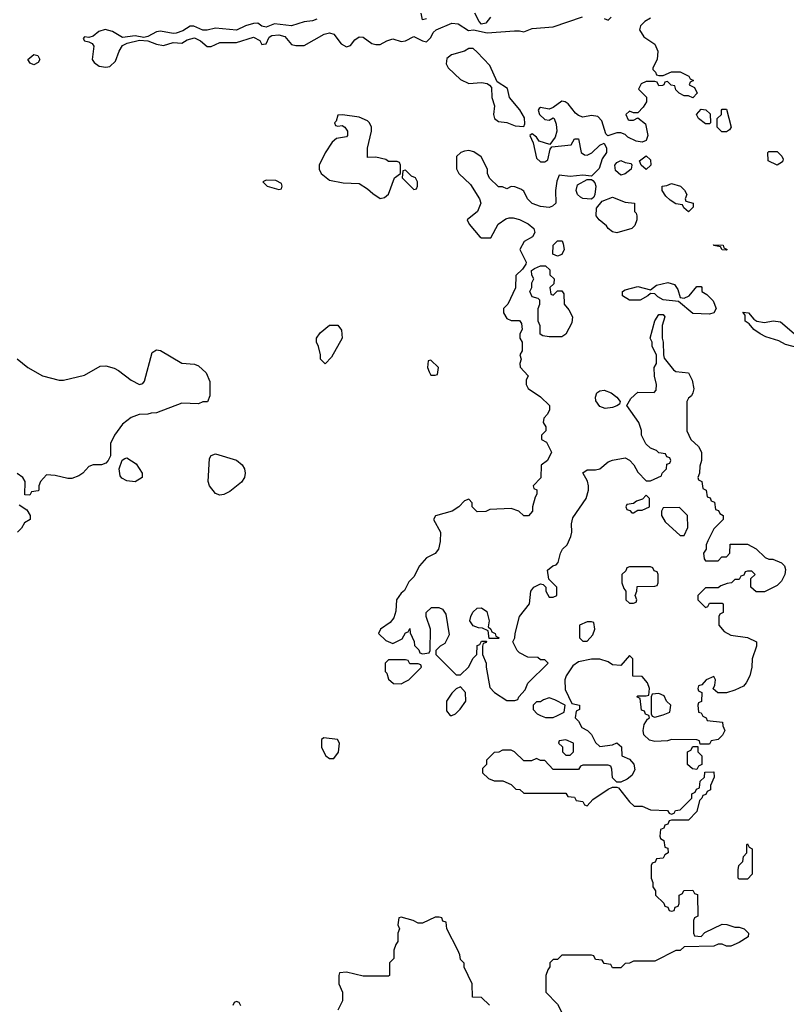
# Model space of a CAD drawing. Header units: inches. Extents: x 2380249 to 2585472, y 382747 to 546448.
# Tile 499 of 626: x 2550763 to 2554393, y 441413 to 446079. Entities that reach past the tile are written whole.
import ezdxf

# ---------------------------------------------------------------- set-up
doc = ezdxf.new("R2010")
doc.units = ezdxf.units.IN
doc.header["$MEASUREMENT"] = 0
doc.layers.add('C5454', color=7, linetype='Continuous')

msp = doc.modelspace()

# ---------------------------------------------------------------- linework, layer by layer
at = {"layer": 'C5454', "color": 4}
for points, elevation in [([(2552170, 446081.2), (2552150, 446073.2), (2552110, 446069), (2552050, 446049.3), (2551970, 446059), (2551930, 446044), (2551910, 446048.7), (2551890, 446062), (2551870, 446061.2), (2551832, 446050), (2551790, 446029), (2551690, 446039), (2551650, 446028.7), (2551630, 446028.7), (2551587.3, 446047.3), (2551570, 446048), (2551534.8, 446025.2), (2551504.5, 446015.5), (2551490, 446012.7), (2551430, 446023.7), (2551410, 446020.9), (2551370, 445999), (2551350, 445994), (2551310, 446002), (2551250, 445994), (2551202.9, 446022.9), (2551168.3, 446031.7), (2551137, 446023), (2551110, 446001.2), (2551090, 445994), (2551070, 445997.2), (2551062.8, 445990), (2551070, 445978), (2551090, 445974), (2551105.3, 445965.3), (2551113.8, 445953.8), (2551106.4, 445890), (2551115.8, 445875.8), (2551139, 445859), (2551170, 445853), (2551190, 445857.3), (2551217.2, 445882.8), (2551234.5, 445930), (2551250, 445956), (2551272.3, 445967.7), (2551330, 445982), (2551370, 445978), (2551410, 445962), (2551443.2, 445956.8), (2551490, 445971), (2551530, 445967.7), (2551556.2, 445983.8), (2551590, 445992), (2551618.5, 445978.5), (2551650, 445951), (2551668.8, 445951.1), (2551710, 445971), (2551790, 445970.8), (2551870, 445996.3), (2551899.5, 445979.5), (2551910, 445961), (2551918, 445962), (2551930, 445964.7), (2551944.2, 445995.8), (2551956.9, 446003.1), (2551990, 446006.3), (2552018.6, 445998.6), (2552050, 445961), (2552070, 445956), (2552110, 445956), (2552204, 446010), (2552230, 446015.8), (2552250.3, 446010.3), (2552285.1, 445965.1), (2552310, 445950.8), (2552330, 445956), (2552350, 445982.8), (2552370, 445998), (2552390, 445996.3), (2552430, 445966), (2552450, 445961), (2552470, 445961), (2552500.9, 445979.1), (2552530, 445987.3), (2552570, 445976), (2552590, 445978), (2552630, 445998.8), (2552670, 445978), (2552690, 445974), (2552710, 445994), (2552721.2, 446018.8), (2552735.3, 446030), (2552810, 446061.6), (2552838.8, 446058.8), (2552887.9, 446027.9), (2552911.3, 446031.3), (2552976.3, 446016.3), (2553106.4, 446026.4), (2553130, 446026.7), (2553150, 446021.3), (2553190, 446037.6), (2553290, 446045.5), (2553427.4, 446092.6)], 36), ([(2552690, 446082), (2552670, 446078), (2552664, 446110)], 36), ([(2552992, 446090), (2552970, 446062), (2552950, 446058), (2552938, 446070), (2552918, 446110)], 36), ([(2553530, 446084), (2553550, 446076), (2553564, 446090)], 36), ([(2553750, 446086), (2553722.8, 446070), (2553702.8, 446050), (2553698, 446030), (2553718, 445998), (2553770, 445962), (2553784.7, 445930), (2553782, 445890), (2553762, 445850), (2553762, 445842), (2553774, 445830), (2553778, 445818), (2553790, 445814), (2553810, 445814), (2553850, 445832), (2553890, 445832), (2553931.6, 445811.6), (2553938, 445798), (2553954, 445790), (2553938, 445782), (2553934, 445770), (2553958, 445758), (2553971.3, 445730), (2553951.2, 445708.9), (2553930, 445718), (2553910, 445718), (2553886, 445730), (2553870, 445746), (2553866, 445766), (2553848.4, 445768.4), (2553830, 445786), (2553818, 445782), (2553814, 445770), (2553807.3, 445767.3), (2553790, 445766), (2553782, 445782), (2553770, 445786), (2553730, 445786), (2553705.4, 445774.6), (2553694, 445750), (2553731.6, 445711.6), (2553731.3, 445690), (2553715.3, 445664.7), (2553690, 445638), (2553670, 445638), (2553650, 445646), (2553634, 445630), (2553644.7, 445604.7), (2553650, 445602), (2553670, 445602), (2553690, 445614), (2553726, 445586), (2553738, 445530), (2553730, 445506), (2553710, 445499), (2553682.7, 445502.7), (2553642.7, 445522.7), (2553630, 445535.3), (2553610, 445542), (2553590, 445542), (2553548, 445528), (2553538, 445538), (2553519, 445599), (2553500.4, 445620.4), (2553470, 445625.2), (2553430, 445617.2), (2553410, 445624), (2553395.5, 445635.5), (2553360.2, 445680.2), (2553346, 445690), (2553330, 445693.2), (2553290, 445662), (2553270, 445654), (2553230, 445662), (2553222.8, 445657.2), (2553218, 445650), (2553224, 445630), (2553250, 445606), (2553270, 445602), (2553290, 445614), (2553294, 445610), (2553303.6, 445583.6), (2553306, 445550), (2553298.5, 445521.5), (2553272.7, 445487.3), (2553222.9, 445502.9), (2553210, 445522), (2553190, 445537.2), (2553178, 445530), (2553194.8, 445494.8), (2553210, 445422), (2553230, 445404.7), (2553250, 445404.7), (2553264.7, 445415.3), (2553275.5, 445464.5), (2553283.1, 445476.9), (2553374, 445486), (2553390, 445514), (2553410, 445514), (2553422, 445450), (2553438, 445438), (2553450, 445436), (2553472.7, 445447.3), (2553510, 445484.7), (2553530, 445494), (2553542, 445470), (2553542, 445450), (2553521.4, 445418.6), (2553506.8, 445373.2), (2553470, 445338), (2553430, 445342), (2553370, 445336), (2553318, 445342), (2553306, 445314), (2553301, 445270), (2553302, 445210), (2553285.4, 445194.6), (2553270.9, 445189.1), (2553230, 445194), (2553190, 445208), (2553168, 445230), (2553150, 445266), (2553136.4, 445276.4), (2553107.3, 445287.3), (2553090, 445288), (2553070, 445278), (2553050, 445286), (2553030, 445286), (2552988.4, 445328.4), (2552978, 445350), (2552978, 445370), (2552948.8, 445428.9), (2552912.9, 445452.9), (2552890, 445459), (2552870, 445455.3), (2552851.2, 445448.9), (2552832, 445430), (2552831.6, 445371.6), (2552842, 445350), (2552898, 445298), (2552941, 445230), (2552946, 445210), (2552931.3, 445170), (2552882, 445130), (2552891.3, 445110), (2552942, 445050), (2552950, 445044.7), (2552994.6, 445045.4), (2553028, 445110), (2553064.7, 445135.3), (2553080.2, 445139.8), (2553099.8, 445139.8), (2553130, 445132), (2553170.9, 445110.9), (2553198, 445090), (2553202, 445070), (2553192, 445050), (2553151.6, 445028.4), (2553132, 444990), (2553162, 444930), (2553159.6, 444920.4), (2553143.6, 444896.4), (2553112.7, 444867.3), (2553111.6, 444808.4), (2553074, 444730), (2553054, 444710), (2553054, 444690), (2553070, 444662), (2553090, 444654), (2553130, 444654), (2553139.6, 444639.6), (2553142, 444610), (2553132, 444590), (2553132, 444570), (2553142, 444550), (2553142, 444510), (2553132, 444490), (2553138, 444470), (2553132, 444450), (2553132.7, 444432.7), (2553171.6, 444391.6), (2553162, 444370), (2553162, 444350), (2553171.6, 444331.6), (2553230, 444291.3), (2553271.3, 444250), (2553272, 444230), (2553262, 444210), (2553244.7, 444190), (2553242, 444170), (2553254, 444150), (2553254, 444130), (2553234, 444110), (2553234, 444090), (2553256.9, 444076.9), (2553282, 444030), (2553262, 443990), (2553232.7, 443967.3), (2553231.6, 443908.4), (2553194, 443870), (2553198, 443858), (2553211.6, 443851.6), (2553212, 443830), (2553203.6, 443816.4), (2553192, 443770), (2553192, 443750), (2553172.7, 443727.3), (2553150, 443728), (2553126, 443750), (2553090, 443762), (2552990, 443758), (2552970, 443748), (2552930, 443746), (2552906, 443770), (2552906, 443790), (2552890, 443806), (2552870, 443798), (2552842, 443770), (2552810.7, 443749.3), (2552731.6, 443728.4), (2552722, 443710), (2552756, 443650), (2552754.4, 443605.6), (2552746, 443570), (2552730.6, 443549.4), (2552690, 443529), (2552656, 443490), (2552630, 443438), (2552605.4, 443414.6), (2552585.4, 443374.6), (2552570, 443362), (2552546.8, 443330), (2552543.6, 443276.4), (2552535.3, 443244.7), (2552518, 443222), (2552472, 443190), (2552462, 443170), (2552496.9, 443136.9), (2552530, 443122), (2552574.6, 443145.4), (2552590, 443174), (2552602, 443178), (2552610, 443194), (2552612.7, 443172.7), (2552631.6, 443131.6), (2552632.7, 443112.7), (2552652.7, 443092.7), (2552658, 443078), (2552670, 443074), (2552702, 443078), (2552706, 443090), (2552708.7, 443190), (2552688, 443250), (2552688, 443270), (2552712.7, 443292.7), (2552747.3, 443292.7), (2552765.4, 443285.4), (2552781, 443261), (2552796, 443164), (2552776.9, 443123.1), (2552754, 443110), (2552734, 443090), (2552734, 443070), (2552830, 442974), (2552850, 442974), (2552890, 443012), (2552909.1, 443050.9), (2552928, 443070), (2552930, 443114), (2552942, 443118), (2552950, 443134), (2552974, 443134), (2552972.7, 443127.3), (2552958, 443122), (2552954, 443110), (2552954, 443070), (2552972, 443030), (2552972, 443010), (2552990, 442914), (2553012, 442890), (2553070, 442852), (2553107.3, 442852.7), (2553122, 442858), (2553126, 442870), (2553156.4, 442903.6), (2553170, 442934), (2553266, 443030), (2553250, 443046), (2553230, 443046), (2553216.4, 443056.4), (2553170, 443058), (2553130, 443078), (2553118, 443090), (2553098, 443130), (2553108, 443150), (2553108.7, 443170), (2553129.3, 443250.7), (2553177.2, 443310), (2553184, 443370), (2553198, 443390), (2553230, 443404.7), (2553242, 443402), (2553254, 443390), (2553254, 443370), (2553270, 443342), (2553290, 443342), (2553306, 443350), (2553306, 443390), (2553268, 443428), (2553262, 443470), (2553288, 443490), (2553304, 443496), (2553313.6, 443506.4), (2553324, 443550), (2553334, 443570), (2553356, 443590), (2553373.2, 443630), (2553377.2, 443650), (2553375.3, 443690), (2553382, 443718), (2553445.2, 443810), (2553457.2, 443850), (2553457.2, 443870), (2553452.3, 443892.3), (2553429.2, 443930.8), (2553450, 443946), (2553490, 443946), (2553510, 443950.8), (2553550, 443982.8), (2553570, 443990.8), (2553630, 444002), (2553651.2, 443991.1), (2553672, 443970), (2553690, 443934), (2553730, 443894), (2553750, 443894), (2553802, 443918), (2553806, 443930), (2553826, 443950), (2553827.3, 443972.7), (2553842, 443978), (2553846, 443990), (2553842, 444002), (2553827.3, 444007.3), (2553822, 444022), (2553790, 444026), (2553778, 444038), (2553750, 444048), (2553728.8, 444068.9), (2553708, 444110), (2553708, 444132), (2553695.3, 444170), (2553638, 444250), (2553656.4, 444283.6), (2553690, 444314), (2553767.3, 444312.7), (2553776.4, 444323.6), (2553778, 444350), (2553768.7, 444390), (2553768, 444430), (2553778, 444450), (2553778, 444490), (2553758, 444530), (2553758, 444550), (2553749.3, 444570), (2553770, 444652), (2553790, 444682), (2553810, 444682), (2553818, 444670), (2553804.7, 444630), (2553804.7, 444570), (2553810.8, 444550), (2553811, 444490), (2553815.3, 444475.3), (2553858.8, 444418.8), (2553870, 444411), (2553930, 444406), (2553946.8, 444370), (2553954.8, 444330), (2553951.3, 444310), (2553943.6, 444296.4), (2553930, 444286), (2553922, 444270), (2553922, 444130), (2553942, 444090), (2553976.9, 444056.9), (2553992, 444030), (2553991, 443990), (2553983.6, 443963.6), (2553982, 443930), (2553974, 443910), (2553978, 443898), (2553994, 443890), (2553998, 443858), (2554014, 443850), (2554018, 443818), (2554032.7, 443812.7), (2554038, 443798), (2554052.7, 443792.7), (2554058, 443758), (2554072.7, 443752.7), (2554078, 443738), (2554094, 443730), (2554094, 443710), (2554050, 443666), (2554022, 443610), (2554014, 443590), (2554014, 443570), (2554002, 443550), (2554003.6, 443523.6), (2554010, 443514), (2554070, 443514), (2554087.3, 443532.7), (2554110, 443534), (2554126, 443550), (2554127.3, 443592.7), (2554210, 443594), (2554251.2, 443571.1), (2554294, 443530), (2554310, 443522), (2554330, 443522), (2554370, 443504.7), (2554384.7, 443490), (2554390, 443474), (2554386, 443450), (2554370, 443418), (2554350, 443398), (2554290, 443368), (2554250, 443368), (2554226, 443390), (2554226, 443430), (2554246, 443450), (2554230, 443466), (2554210, 443466), (2554198, 443462), (2554192.7, 443447.3), (2554178, 443442), (2554170, 443426), (2554150, 443426), (2554134, 443410), (2554112.7, 443407.3), (2554083.6, 443396.4), (2554070, 443386), (2554010, 443386), (2553974, 443350), (2553974, 443330), (2554010, 443294), (2554022, 443298), (2554030, 443314), (2554090, 443314), (2554094, 443310), (2554094, 443270), (2554078, 443262), (2554074, 443250), (2554074, 443210), (2554099.6, 443179.6), (2554130, 443162), (2554210, 443151.3), (2554252, 443130), (2554252, 443110), (2554231.3, 443050), (2554230.8, 443010), (2554220.5, 442970), (2554203.8, 442936.2), (2554190, 442921.2), (2554150, 442901.2), (2554110, 442889), (2554068.4, 442888.4), (2554047.3, 442907.3), (2554055.3, 442924.7), (2554058, 442950), (2554050, 442966), (2554014, 442950), (2553992.7, 442927.3), (2553978, 442922), (2553974, 442910), (2553978, 442898), (2553994, 442890), (2553991.6, 442848.4), (2553978, 442842), (2553974, 442830), (2553978, 442798), (2553990, 442794), (2553998, 442778), (2554014, 442770), (2554018, 442758), (2554091.3, 442750), (2554092, 442732), (2554102, 442710), (2554091.2, 442688.9), (2554070, 442668), (2554038, 442662), (2554030, 442646), (2553986, 442646), (2553982, 442662), (2553970, 442666), (2553850, 442668), (2553830, 442662), (2553770, 442659), (2553744.7, 442664.7), (2553718, 442690), (2553715.3, 442710), (2553720.4, 442739.6), (2553736.4, 442763.6), (2553746, 442770), (2553742, 442782), (2553727.3, 442787.3), (2553722, 442802), (2553707.3, 442807.3), (2553702, 442862), (2553686, 442870), (2553690, 442874), (2553730, 442874), (2553742, 442878), (2553746, 442910), (2553736.4, 442936.4), (2553710, 442966), (2553667.3, 442967.3), (2553666, 443050), (2553650, 443066), (2553610, 443018), (2553570, 443022), (2553550, 443035.3), (2553510, 443048.7), (2553470, 443048.7), (2553410, 443035.3), (2553382.8, 443017.2), (2553351.3, 442970), (2553344.7, 442950), (2553345.4, 442905.4), (2553378, 442838), (2553414, 442830), (2553414, 442810), (2553398, 442802), (2553394, 442770), (2553410, 442754), (2553425.4, 442725.4), (2553451.2, 442711.1), (2553471.2, 442691.1), (2553490, 442654), (2553510, 442634), (2553570, 442642), (2553590, 442652), (2553612.7, 442632.7), (2553614, 442590), (2553650, 442574), (2553671.2, 442551.1), (2553675.3, 442524.7), (2553662, 442498), (2553639.8, 442480.2), (2553610, 442466), (2553590, 442466), (2553570, 442486), (2553567.3, 442527.3), (2553562, 442542), (2553550, 442546), (2553430, 442546), (2553418, 442542), (2553410, 442526), (2553290, 442526), (2553250, 442568), (2553230, 442568), (2553210, 442578), (2553187.3, 442567.3), (2553150, 442566), (2553106, 442610), (2553090, 442618), (2553050, 442618), (2553031.6, 442608.4), (2553010, 442606), (2552974, 442570), (2552974, 442550), (2552954, 442530), (2552954, 442510), (2552983.6, 442483.6), (2553010, 442472), (2553051.6, 442471.6), (2553090, 442454), (2553112.7, 442432.7), (2553131.6, 442431.6), (2553150, 442414), (2553350, 442414), (2553358, 442398), (2553390, 442394), (2553398, 442378), (2553430, 442374), (2553438, 442358), (2553450, 442354), (2553476.4, 442383.6), (2553550, 442432), (2553570, 442442), (2553590, 442442), (2553598, 442438), (2553650, 442372), (2553672.7, 442352.7), (2553710, 442352), (2553750, 442334), (2553830, 442332), (2553838, 442318), (2553850, 442314), (2553862, 442318), (2553868.4, 442331.6), (2553890, 442334), (2553946, 442390), (2553946, 442410), (2553962, 442418), (2553967.3, 442432.7), (2553982, 442438), (2553986, 442470), (2554006, 442490), (2554007.3, 442512.7), (2554050, 442514), (2554052, 442490), (2554034, 442450), (2554034, 442430), (2554018, 442422), (2554012.7, 442407.3), (2553998, 442402), (2553994, 442390), (2553982, 442378), (2553970, 442326), (2553930, 442286), (2553850, 442286), (2553838, 442282), (2553832.7, 442267.3), (2553818, 442262), (2553812.7, 442247.3), (2553798, 442242), (2553794, 442210), (2553798, 442198), (2553814, 442190), (2553818, 442158), (2553832.7, 442152.7), (2553834, 442130), (2553818, 442122), (2553810, 442106), (2553778, 442102), (2553772.7, 442087.3), (2553758, 442082), (2553754, 442070), (2553754, 442010), (2553762, 441990), (2553762, 441970), (2553774, 441950), (2553774, 441930), (2553812.7, 441892.7), (2553818, 441878), (2553832.7, 441872.7), (2553838, 441858), (2553850, 441854), (2553862, 441858), (2553867.3, 441872.7), (2553882, 441878), (2553886, 441890), (2553886, 441930), (2553902, 441938), (2553907.3, 441952.7), (2553950, 441954), (2553958, 441938), (2553972.7, 441932.7), (2553974, 441830), (2553958, 441822), (2553954, 441810), (2553954, 441750), (2553958, 441738), (2553990, 441734), (2554007.3, 441752.7), (2554090, 441792), (2554111.2, 441791.1), (2554150, 441778), (2554170, 441778), (2554194, 441770), (2554214, 441750), (2554212.7, 441732.7), (2554170, 441706), (2554130, 441688), (2554110, 441688), (2554090, 441698), (2554070, 441698), (2554050, 441688), (2553910, 441686), (2553890, 441668), (2553870, 441668), (2553770, 441618), (2553670, 441618), (2553650, 441608), (2553630, 441606), (2553610, 441586), (2553570, 441586), (2553562, 441602), (2553530, 441606), (2553522, 441622), (2553490, 441626), (2553482, 441642), (2553470, 441646), (2553330, 441646), (2553310, 441626), (2553290, 441626), (2553274, 441610), (2553274, 441590), (2553263.6, 441576.4), (2553254, 441550), (2553254, 441470), (2553310, 441414), (2553330, 441374)], 36), ([(2554450, 444524.2), (2554390, 444539.6), (2554357.5, 444557.5), (2554296.1, 444576.1), (2554269.2, 444590), (2554239.3, 444610), (2554218, 444638), (2554198, 444650), (2554198, 444678), (2554187.3, 444692.7), (2554214, 444690), (2554239.6, 444659.6), (2554254, 444650), (2554290, 444644), (2554331.2, 444651.1), (2554366.4, 444646.4), (2554430, 444591)], 36), ([(2550750, 444472), (2550801, 444430), (2550870, 444390.6), (2550950, 444371), (2550970, 444370.8), (2551070, 444394), (2551143.3, 444436.7), (2551170, 444438.4), (2551210, 444427), (2551230, 444416.5), (2551290, 444370.4), (2551330, 444350.7), (2551345.6, 444354.4), (2551354.2, 444365.8), (2551390, 444502), (2551410, 444514.8), (2551430, 444510.7), (2551530, 444450.6), (2551590, 444446), (2551610, 444438), (2551645.4, 444405.4), (2551663.6, 444363.6), (2551663.6, 444296.4), (2551651.6, 444268.4), (2551630, 444268), (2551610, 444258), (2551530, 444262), (2551410, 444215.3), (2551385.4, 444214.6), (2551370, 444208.7), (2551328.4, 444208.4), (2551290, 444194), (2551250, 444162), (2551212, 444110), (2551192, 444070), (2551192.7, 444012.7), (2551182, 443990), (2551170, 443978), (2551150, 443968.7), (2551110, 443968.7), (2551090, 443962), (2551061, 443930), (2551042.5, 443917.5), (2551010, 443905.2), (2550990, 443904), (2550930, 443919), (2550890, 443922), (2550862, 443890), (2550854, 443870), (2550854, 443850), (2550850, 443846), (2550818, 443842), (2550810, 443826), (2550787.3, 443827.3), (2550788, 443890), (2550778, 443910), (2550750, 443928.7)], 32), ([(2550759.6, 443779.6), (2550796.9, 443756.9), (2550812, 443730), (2550812, 443710), (2550785.4, 443694.6), (2550771.2, 443668.9), (2550752, 443650)], 32), ([(2552988.4, 441408.4), (2552950, 441446), (2552907.3, 441447.3), (2552906, 441510), (2552868.4, 441588.4), (2552867.3, 441607.3), (2552850, 441626), (2552847.3, 441647.3), (2552838, 441670), (2552786, 441770), (2552782, 441802), (2552767.3, 441807.3), (2552762, 441822), (2552750, 441826), (2552730, 441826), (2552670, 441798), (2552650, 441798), (2552626, 441810), (2552570, 441826), (2552558, 441822), (2552554, 441790), (2552562, 441770), (2552554, 441750), (2552554, 441710), (2552543.6, 441696.4), (2552534, 441670), (2552534, 441630), (2552514, 441610), (2552514, 441550), (2552510, 441546), (2552390, 441546), (2552310, 441566), (2552278, 441562), (2552274, 441550), (2552274, 441510), (2552292, 441470), (2552292, 441430), (2552270, 441386)], 36), ([(2551810, 441406), (2551802, 441422), (2551790, 441426), (2551778, 441422), (2551772.7, 441407.3)], 36)]:
    msp.add_lwpolyline(points, dxfattribs=dict(at, elevation=elevation))
for points, elevation in [([(2550830, 445864.7), (2550813.1, 445873.1), (2550800.9, 445890), (2550830, 445913.4), (2550848.6, 445908.5), (2550858, 445890), (2550850, 445875.1)], 32), ([(2552910, 445942), (2552890, 445942), (2552870, 445929), (2552807.3, 445912.7), (2552785.4, 445894.6), (2552782, 445870), (2552791.3, 445850), (2552850, 445796), (2552890, 445776), (2552950, 445780.5), (2552976.1, 445776.1), (2552988.3, 445768.3), (2552996.7, 445756.7), (2552999.1, 445710), (2553011, 445670), (2553006.8, 445630), (2553011.3, 445610), (2553030, 445596), (2553070, 445590.8), (2553110, 445576.3), (2553150, 445572), (2553155.5, 445584.5), (2553153.1, 445613.1), (2553131.2, 445651.2), (2553082.7, 445710), (2553072.9, 445752.9), (2553023.6, 445783.6), (2552990, 445862), (2552930, 445925.2)], 36), ([(2552292, 445628), (2552270, 445626), (2552262, 445598), (2552254, 445590), (2552258, 445578), (2552270, 445574), (2552290, 445578), (2552302, 445570), (2552314.8, 445550), (2552314.8, 445530), (2552310, 445524), (2552263.6, 445516.4), (2552242, 445498), (2552210, 445448), (2552181, 445390), (2552181, 445370), (2552191, 445350), (2552230, 445318.8), (2552294.6, 445305.4), (2552370, 445302), (2552410, 445278), (2552434.4, 445254.4), (2552470, 445231.3), (2552490, 445236), (2552510, 445252), (2552538, 445330), (2552566, 445350), (2552566, 445390), (2552562, 445402), (2552550, 445406), (2552510, 445406), (2552496.4, 445416.4), (2552450, 445428), (2552410, 445426), (2552409.2, 445470), (2552429.3, 445550), (2552429.2, 445570), (2552419, 445590), (2552410, 445599), (2552370, 445617.2)], 36), ([(2554010, 445586), (2553978, 445610), (2553968.7, 445630), (2553990, 445654), (2554011.6, 445651.6), (2554032.7, 445632.7), (2554034, 445590), (2554030, 445586)], 36), ([(2554088, 445548), (2554066, 445570), (2554066, 445610), (2554086, 445630), (2554086, 445650), (2554090, 445654), (2554110, 445654), (2554132, 445570), (2554123.6, 445556.4), (2554110, 445548)], 36), ([(2554350, 445388.7), (2554308, 445410), (2554306, 445450), (2554310, 445454), (2554350, 445454), (2554372.7, 445432.7), (2554378, 445418), (2554375.3, 445404.7)], 36), ([(2553610, 445342), (2553584.7, 445364.7), (2553582, 445390), (2553590, 445402), (2553610, 445411.3), (2553630, 445402), (2553658, 445398), (2553662, 445390), (2553658, 445370), (2553630, 445348.7)], 36), ([(2553730, 445368.7), (2553706, 445390), (2553698, 445410), (2553730, 445434), (2553750, 445414), (2553752, 445390)], 36), ([(2552590, 445366), (2552578, 445362), (2552574, 445330), (2552630, 445274), (2552642, 445278), (2552646, 445290), (2552646, 445310), (2552638, 445330), (2552618, 445338)], 36), ([(2551930, 445318), (2551914, 445310), (2551934, 445290), (2551990, 445274), (2552002, 445278), (2552006, 445290), (2552002, 445302), (2551976.4, 445316.4)], 36), ([(2553470, 445229), (2553430, 445231.8), (2553418.3, 445238.3), (2553405.2, 445250), (2553398, 445270), (2553403.7, 445296.3), (2553450, 445322), (2553470, 445322), (2553476.9, 445316.9), (2553486.4, 445306.4), (2553492, 445290), (2553486.8, 445250), (2553482, 445238)], 36), ([(2553930, 445168), (2553907.3, 445187.3), (2553902, 445202), (2553870, 445206), (2553843.1, 445223.1), (2553823.1, 445243.1), (2553806, 445270), (2553806, 445290), (2553827.3, 445292.7), (2553850, 445302), (2553892, 445290), (2553911.2, 445271.1), (2553922, 445250), (2553914, 445230), (2553918, 445218), (2553952, 445210), (2553952, 445190)], 36), ([(2553590, 445069.2), (2553570, 445074), (2553550, 445089), (2553542, 445102), (2553507.3, 445130), (2553493.6, 445150), (2553495.1, 445184.9), (2553521.2, 445218.8), (2553570, 445238), (2553630, 445214), (2553674, 445210), (2553674, 445170), (2553682, 445162), (2553684.7, 445150), (2553684.7, 445130), (2553676, 445104), (2553662, 445090)], 36), ([(2553310, 444958), (2553288, 444968), (2553288.7, 445010), (2553310, 445031.3), (2553331.3, 445031.3), (2553336.9, 445016.9), (2553342, 444990), (2553330, 444966)], 36), ([(2554110, 444986), (2554090, 444988), (2554082, 445002), (2554050, 445008), (2554048.4, 445011.6), (2554094, 445010), (2554098, 444998), (2554114, 444990)], 36), ([(2553290, 444774), (2553310, 444794), (2553330, 444794), (2553339.6, 444779.6), (2553342, 444730), (2553363.5, 444703.5), (2553381, 444670), (2553378, 444642), (2553350, 444588), (2553330, 444575.3), (2553270, 444575.3), (2553240.4, 444580.4), (2553228.4, 444588.4), (2553228.4, 444628.4), (2553218, 444650), (2553218, 444710), (2553226, 444730), (2553226, 444750), (2553218, 444758), (2553190, 444766), (2553178, 444790), (2553188, 444810), (2553188.4, 444831.6), (2553198, 444850), (2553188.4, 444868.4), (2553186, 444890), (2553200.4, 444899.6), (2553230, 444912), (2553252.7, 444912.7), (2553272.7, 444892.7), (2553274, 444870), (2553294, 444850), (2553292.7, 444827.3), (2553274, 444810), (2553278, 444778)], 36), ([(2553910, 444758.8), (2553934, 444770), (2553970, 444814), (2553990, 444814), (2553994, 444810), (2553994, 444790), (2554016.9, 444776.9), (2554046.4, 444746.4), (2554061, 444710), (2554050, 444689.3), (2554030, 444682.9), (2553950, 444687), (2553883.1, 444743.1), (2553810, 444751.6), (2553784.7, 444764.7), (2553770, 444779), (2553750, 444782), (2553738, 444770), (2553702, 444750), (2553650, 444749.5), (2553618, 444770), (2553618, 444790), (2553630, 444798), (2553690, 444814.8), (2553750, 444798), (2553778.9, 444821.1), (2553833, 444833), (2553864.1, 444824.1), (2553879.5, 444799.5), (2553890, 444762)], 36), ([(2552210, 444448.7), (2552188, 444470), (2552188, 444490), (2552178, 444530), (2552168, 444550), (2552168, 444570), (2552185.6, 444594.4), (2552230, 444631), (2552270, 444631), (2552287.1, 444607.1), (2552290.5, 444569.5), (2552239.8, 444480.2)], 32), ([(2552710, 444466), (2552698, 444462), (2552694, 444430), (2552702, 444410), (2552710, 444394), (2552730, 444394), (2552742, 444398), (2552746, 444430)], 36), ([(2553536, 444236), (2553510, 444245.2), (2553491.9, 444271.9), (2553489.4, 444290), (2553496, 444310), (2553510, 444320.5), (2553530, 444323.1), (2553564, 444310), (2553591.3, 444290), (2553606, 444270), (2553603.6, 444256.4), (2553590, 444249.2), (2553570, 444240.9)], 36), ([(2551310, 443889.2), (2551270, 443893.2), (2551246.3, 443906.3), (2551238, 443918), (2551234, 443950), (2551248.4, 443991.6), (2551260.4, 443999.6), (2551270, 444002), (2551314.4, 443974.4), (2551342, 443930), (2551342, 443910)], 32), ([(2551710, 443825.2), (2551690, 443833.2), (2551661.2, 443870), (2551656, 443890), (2551661.2, 443998.8), (2551670, 444014), (2551690, 444022), (2551790, 443990.8), (2551816, 443970), (2551827.3, 443950), (2551831, 443930), (2551827.3, 443910), (2551812.5, 443887.5), (2551757.6, 443842.4), (2551730, 443829.2)], 32), ([(2553730, 443826), (2553712.7, 443807.3), (2553683.6, 443796.4), (2553670, 443786), (2553638, 443782), (2553634, 443770), (2553638, 443758), (2553652.7, 443752.7), (2553662, 443742), (2553670, 443742), (2553690, 443754), (2553710, 443754), (2553746, 443770), (2553746, 443810)], 36), ([(2553887.3, 443767.3), (2553810, 443766), (2553802, 443750), (2553802, 443730), (2553819.6, 443699.6), (2553890, 443634), (2553910, 443634), (2553927.3, 443672.7), (2553926, 443730)], 36), ([(2553750, 443486), (2553650, 443486), (2553638, 443482), (2553632.7, 443467.3), (2553614, 443450), (2553614, 443410), (2553623.6, 443383.6), (2553634, 443370), (2553634, 443330), (2553650, 443314), (2553670, 443314), (2553682, 443318), (2553686, 443330), (2553678, 443350), (2553686, 443370), (2553687.3, 443392.7), (2553770, 443394), (2553782, 443398), (2553786, 443410), (2553786, 443450), (2553782, 443462), (2553767.3, 443467.3), (2553762, 443482)], 36), ([(2552986, 443146), (2552982, 443182), (2552955.3, 443195.3), (2552936.4, 443196.4), (2552910, 443206), (2552895.3, 443230), (2552899, 443250), (2552909.1, 443270.9), (2552929.1, 443290.9), (2552950, 443291), (2552974.8, 443274.8), (2552986, 443230), (2552982, 443202), (2552994, 443190), (2552998, 443178), (2553014, 443170), (2553018, 443158), (2553034, 443150), (2553030, 443146)], 36), ([(2553470, 443226), (2553450, 443226), (2553414, 443210), (2553414, 443150), (2553430, 443134), (2553450, 443134), (2553476.4, 443163.6), (2553486, 443190), (2553482, 443222)], 36), ([(2552590, 443046), (2552510, 443046), (2552494, 443030), (2552494, 442990), (2552502, 442982), (2552510, 442954), (2552532.7, 442932.7), (2552570, 442932), (2552590, 442942), (2552606, 442950), (2552666, 443010), (2552662, 443022), (2552650, 443026), (2552610, 443026), (2552602, 443042)], 36), ([(2552850, 442918), (2552830, 442908), (2552810, 442888), (2552784.7, 442850), (2552783.6, 442803.6), (2552802, 442782), (2552810, 442782), (2552826, 442790), (2552848.4, 442811.6), (2552875.3, 442850), (2552874, 442890)], 36), ([(2553790, 442886), (2553758, 442882), (2553754, 442870), (2553754, 442790), (2553758, 442778), (2553770, 442774), (2553810, 442784.7), (2553842, 442798), (2553846, 442830), (2553826, 442850), (2553815.3, 442875.3)], 36), ([(2553270, 442866), (2553243.6, 442856.4), (2553230, 442846), (2553210, 442846), (2553194, 442830), (2553194, 442810), (2553214, 442790), (2553230, 442782), (2553252.7, 442772.7), (2553270, 442772), (2553290, 442772), (2553310, 442782), (2553342, 442798), (2553346, 442830), (2553296.4, 442856.4)], 36), ([(2552203.6, 442676.4), (2552192.7, 442667.3), (2552191.3, 442630), (2552212, 442590), (2552230, 442578), (2552250, 442578), (2552272.9, 442607.1), (2552278, 442650), (2552268, 442668)], 36), ([(2553350, 442666), (2553318, 442662), (2553314, 442650), (2553332.7, 442632.7), (2553334, 442610), (2553350, 442594), (2553370, 442594), (2553386, 442610), (2553386, 442650)], 36), ([(2553970, 442526), (2553948.4, 442528.4), (2553926, 442550), (2553926, 442610), (2553942, 442618), (2553950, 442634), (2553974, 442634), (2553974, 442610), (2553994, 442590), (2553994, 442550), (2553978, 442542)], 36), ([(2554170, 442006), (2554166, 442010), (2554166, 442050), (2554168, 442070), (2554188, 442090), (2554190, 442114), (2554206, 442130), (2554206, 442170), (2554210, 442174), (2554218, 442158), (2554232, 442150), (2554232, 442030), (2554210, 442006)], 36)]:
    msp.add_lwpolyline(points, close=True, dxfattribs=dict(at, elevation=elevation))

doc.saveas('drawing.dxf')
